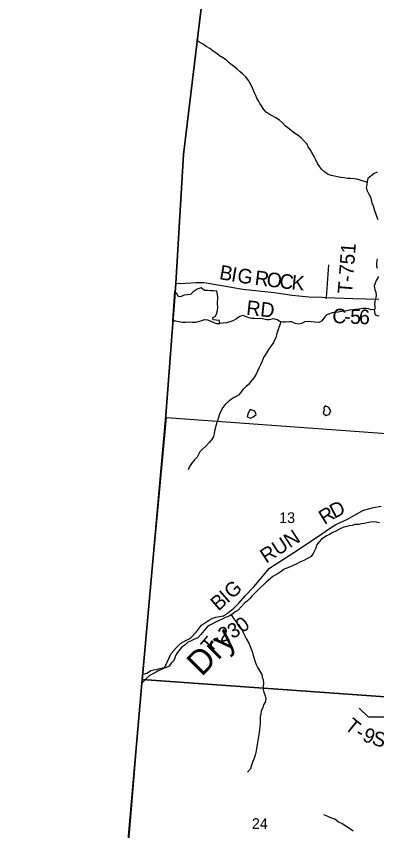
# Model space of a CAD drawing. Extents: x 1715311 to 2083412, y 146837 to 553079.
# Drawn here: x 1882063 to 1889504, y 390456 to 407256 of the extents above; entities that cross this region are included whole.
import ezdxf

# ---------------------------------------------------------------- set-up
doc = ezdxf.new("R2010")
doc.units = 0
for name, color, linetype in [('GM_X_Adjacent_County', 7, 'Continuous'), ('GM_X_County', 7, 'Continuous'), ('GM_X_County_Road', 7, 'Continuous'), ('GM_X_County_Road_Text', 7, 'Continuous'), ('GM_X_Minor_Lake', 7, 'Continuous'), ('GM_X_Minor_River', 7, 'Continuous'), ('GM_X_Minor_River_Text', 7, 'Continuous'), ('GM_X_Section', 7, 'Continuous'), ('GM_X_Section_Text', 7, 'Continuous'), ('GM_X_Township', 7, 'Continuous'), ('GM_X_Township_Road', 7, 'Continuous'), ('GM_X_Township_Road_Text', 7, 'Continuous')]:
    doc.layers.add(name, color=color, linetype=linetype)

msp = doc.modelspace()

# ---------------------------------------------------------------- linework, layer by layer
at = {"layer": 'GM_X_Adjacent_County'}
msp.add_lwpolyline([(1886146, 409645), (1885513, 404405), (1885355, 401744), (1885146, 398934), (1884660, 393564), (1884652, 393500), (1883997, 385917), (1883278, 377323), (1883801, 377289), (1883594, 374654), (1883517, 373677), (1883386, 372010), (1883061, 368444), (1882904, 367026), (1882647, 364366), (1882063, 357591)], dxfattribs=at)
at = {"layer": 'GM_X_County'}
msp.add_lwpolyline([(1882063, 357591), (1882647, 364366), (1882904, 367026), (1883061, 368444), (1883386, 372010), (1883517, 373677), (1883594, 374654), (1883801, 377289), (1883278, 377323), (1883997, 385917), (1884652, 393500), (1884660, 393564), (1885146, 398934), (1885355, 401744), (1885513, 404405), (1886146, 409645)], dxfattribs=at)
at = {"layer": 'GM_X_County_Road'}
msp.add_lwpolyline([(1885355, 401744), (1885563, 401754), (1885777, 401768), (1885942, 401763), (1886304, 401702), (1886738, 401628), (1887384, 401555), (1887759, 401501), (1888105, 401471), (1888380, 401460), (1888464, 401456), (1889010, 401434), (1889550, 401420)], dxfattribs=at)
at = {"layer": 'GM_X_Minor_Lake'}
msp.add_line((1885327, 401584), (1885286, 400973), dxfattribs=at)
for points in [[(1885286, 400973), (1885357, 400975), (1885422, 400963), (1885490, 400944), (1885558, 400948), (1885612, 400951), (1885692, 400947), (1885772, 400948), (1885844, 400964), (1885896, 400982), (1885950, 400999), (1886014, 400995), (1886065, 400971), (1886121, 400946), (1886199, 400918), (1886263, 400919), (1886257, 400979), (1886187, 400990), (1886126, 400994), (1886118, 401044), (1886170, 401060), (1886202, 401122), (1886217, 401192), (1886223, 401258), (1886218, 401324), (1886222, 401460), (1886219, 401516), (1886205, 401584), (1886129, 401590), (1886068, 401595), (1886014, 401599), (1885952, 401602), (1885880, 401654), (1885796, 401625), (1885716, 401575), (1885660, 401517), (1885596, 401512), (1885526, 401502), (1885456, 401471), (1885404, 401479), (1885377, 401537), (1885327, 401584)], [(1888442, 399224), (1888412, 399181), (1888422, 399132), (1888402, 399068), (1888457, 399018), (1888493, 399033)], [(1888493, 399033), (1888523, 399045), (1888560, 399117), (1888514, 399188), (1888442, 399224)], [(1886890, 399144), (1886850, 399070), (1886829, 398994), (1886897, 398966), (1886929, 398982)], [(1886929, 398982), (1886953, 398994), (1887018, 399043), (1886986, 399109), (1886890, 399144)]]:
    msp.add_lwpolyline(points, dxfattribs=at)
at = {"layer": 'GM_X_Minor_River'}
for points in [[(1889303, 403836), (1889227, 403853), (1889161, 403878), (1889092, 403896), (1889034, 403905), (1888960, 403913), (1888906, 403913), (1888832, 403926), (1888766, 403934), (1888695, 403943), (1888633, 403961), (1888561, 403974), (1888505, 403992), (1888426, 404049), (1888366, 404105), (1888313, 404172), (1888279, 404222), (1888238, 404312), (1888216, 404362), (1888163, 404449), (1888127, 404505), (1888092, 404565), (1888068, 404619), (1888014, 404674), (1887947, 404748), (1887885, 404797), (1887808, 404847), (1887742, 404894), (1887669, 404954), (1887617, 404993), (1887560, 405059), (1887498, 405113), (1887424, 405162), (1887347, 405200), (1887281, 405237), (1887224, 405281), (1887172, 405332), (1887129, 405406), (1887089, 405458), (1887063, 405512), (1887030, 405569), (1887006, 405619), (1886981, 405679), (1886949, 405757), (1886914, 405832), (1886886, 405882), (1886854, 405932), (1886805, 406004), (1886737, 406061), (1886686, 406107), (1886624, 406164), (1886573, 406206), (1886519, 406250), (1886463, 406291), (1886398, 406357), (1886342, 406390), (1886261, 406440), (1886203, 406487), (1886127, 406539), (1886056, 406592), (1885982, 406632), (1885921, 406681), (1885851, 406715), (1885784, 406775)], [(1889514, 404044), (1889454, 404012), (1889388, 403966), (1889323, 403913), (1889305, 403851), (1889297, 403781), (1889288, 403721), (1889304, 403653), (1889343, 403586), (1889385, 403514), (1889404, 403410), (1889428, 403344), (1889453, 403268), (1889479, 403195), (1889502, 403135), (1889524, 403067)], [(1889516, 402255), (1889498, 402171), (1889501, 402109), (1889511, 402058)], [(1889540, 401890), (1889496, 401806), (1889471, 401753), (1889449, 401689), (1889464, 401619), (1889484, 401568), (1889494, 401506), (1889483, 401454), (1889469, 401402), (1889460, 401328), (1889468, 401262), (1889462, 401208), (1889390, 401203), (1889336, 401223), (1889284, 401230), (1889218, 401226), (1889144, 401214), (1889070, 401211), (1889014, 401203), (1888944, 401192), (1888852, 401174), (1888784, 401167), (1888705, 401155), (1888649, 401146), (1888581, 401140), (1888509, 401113), (1888459, 401091), (1888416, 401037), (1888364, 400969), (1888310, 400942), (1888226, 400948), (1888150, 400953), (1888094, 400957), (1888022, 400954), (1887954, 400920), (1887892, 400902), (1887820, 400917), (1887749, 400951), (1887697, 400952), (1887623, 400946), (1887567, 400949), (1887507, 400963), (1887449, 400993), (1887378, 401018), (1887282, 400993), (1887228, 400997), (1887174, 401007), (1887100, 401022), (1887040, 401018)], [(1889452, 401208), (1889455, 401160), (1889473, 401096), (1889547, 401074)], [(1887040, 401018), (1886974, 401019), (1886916, 401021), (1886861, 401035), (1886793, 401064), (1886731, 401086), (1886667, 401055), (1886607, 401015), (1886533, 400975), (1886469, 400952), (1886405, 400932), (1886263, 400919)], [(1887528, 400958), (1887501, 400889), (1887478, 400817), (1887456, 400755), (1887433, 400683), (1887423, 400627), (1887371, 400528), (1887324, 400460), (1887282, 400402), (1887248, 400346), (1887201, 400269), (1887167, 400215), (1887136, 400145), (1887106, 400067), (1887072, 399997), (1887041, 399938), (1887013, 399874), (1886964, 399796), (1886906, 399724), (1886854, 399663), (1886804, 399615), (1886743, 399559), (1886693, 399492), (1886649, 399440), (1886564, 399394), (1886504, 399359), (1886440, 399305), (1886378, 399250), (1886324, 399186), (1886289, 399114), (1886261, 399046), (1886236, 398982), (1886222, 398930), (1886202, 398875), (1886183, 398809), (1886167, 398755), (1886157, 398703), (1886146, 398641), (1886132, 398587), (1886094, 398517), (1886043, 398463), (1885971, 398382), (1885909, 398326), (1885856, 398270), (1885822, 398217), (1885798, 398165), (1885745, 398107), (1885683, 398029), (1885639, 397968), (1885610, 397902)], [(1889559, 396809), (1889495, 396820), (1889441, 396828), (1889375, 396821), (1889305, 396807), (1889245, 396793), (1889193, 396784), (1889134, 396776), (1889050, 396771), (1888996, 396755), (1888932, 396743), (1888862, 396726), (1888804, 396712), (1888734, 396679), (1888675, 396645), (1888601, 396606), (1888531, 396566), (1888469, 396536), (1888419, 396507), (1888361, 396473), (1888316, 396417), (1888262, 396346), (1888244, 396286), (1888221, 396232)], [(1888221, 396232), (1888189, 396176), (1888149, 396116), (1888077, 396071), (1888000, 396027), (1887928, 396000), (1887854, 395960), (1887776, 395929), (1887704, 395895), (1887650, 395873), (1887596, 395848), (1887530, 395802), (1887470, 395765), (1887411, 395727), (1887357, 395703), (1887221, 395584), (1887165, 395527), (1887104, 395471), (1887054, 395423), (1886980, 395352), (1886931, 395300), (1886887, 395246), (1886837, 395199), (1886769, 395143), (1886708, 395075), (1886646, 395006), (1886582, 394968), (1886532, 394932), (1886477, 394893), (1886427, 394865), (1886375, 394855), (1886311, 394822), (1886251, 394792), (1886179, 394755), (1886113, 394721), (1886061, 394695), (1886005, 394660), (1885940, 394584), (1885876, 394502), (1885812, 394435), (1885729, 394399), (1885661, 394366), (1885599, 394336), (1885547, 394291), (1885477, 394237), (1885416, 394169), (1885370, 394102), (1885346, 394046), (1885315, 393970), (1885261, 393912), (1885219, 393853), (1885147, 393815), (1885079, 393807), (1885023, 393796), (1884961, 393776), (1884891, 393771), (1884841, 393753), (1884772, 393709), (1884653, 393671)], [(1886496, 394906), (1886555, 394824), (1886598, 394770), (1886650, 394710), (1886688, 394653), (1886721, 394601), (1886757, 394533), (1886818, 394408), (1886861, 394326), (1886916, 394186), (1886938, 394133), (1886957, 394073), (1886975, 394011), (1886994, 393939), (1887016, 393885), (1887052, 393816), (1887093, 393750), (1887131, 393676), (1887142, 393626), (1887158, 393566), (1887167, 393502), (1887161, 393438), (1887159, 393370), (1887172, 393313), (1887200, 393239), (1887213, 393177), (1887199, 393107), (1887170, 393051), (1887152, 392999), (1887122, 392922), (1887111, 392868), (1887099, 392802), (1887095, 392740), (1887096, 392674), (1887094, 392604), (1887081, 392538), (1887075, 392486), (1887071, 392434), (1887060, 392360), (1887044, 392278), (1887033, 392226), (1887025, 392150), (1887006, 392068), (1886996, 392016), (1886964, 391934), (1886943, 391872), (1886919, 391805), (1886896, 391735), (1886840, 391665)], [(1889021, 390448), (1888923, 390513), (1888852, 390559), (1888786, 390604), (1888718, 390634), (1888639, 390697), (1888555, 390723), (1888482, 390756), (1888412, 390786)]]:
    msp.add_lwpolyline(points, dxfattribs=at)
at = {"layer": 'GM_X_Section'}
for points in [[(1885164, 398980), (1890558, 398588), (1889966, 393194), (1884665, 393577)], [(1884665, 393577), (1889966, 393194), (1889933, 392776), (1889594, 388493), (1889535, 387805), (1884215, 388153)]]:
    msp.add_lwpolyline(points, close=True, dxfattribs=at)
at = {"layer": 'GM_X_Township'}
msp.add_lwpolyline([(1903813, 375878), (1902508, 375975), (1902146, 376005), (1899431, 376156), (1897767, 376287), (1897254, 376314), (1895273, 376475), (1894015, 376554), (1888519, 376950), (1885380, 377176), (1883801, 377289), (1883278, 377323), (1883997, 385917), (1884652, 393500), (1884660, 393564), (1885146, 398934), (1885355, 401744), (1885513, 404405), (1886146, 409645)], dxfattribs=at)
at = {"layer": 'GM_X_Township_Road'}
for points in [[(1888462, 401427), (1888464, 401456), (1888516, 402132)], [(1884652, 393500), (1884813, 393661), (1884952, 393735), (1885122, 393818), (1885179, 393930), (1885258, 394112), (1885368, 394235), (1885454, 394319), (1885565, 394378), (1885661, 394430), (1885782, 394561), (1885884, 394697), (1886051, 394806), (1886099, 394832), (1886183, 394860), (1886343, 394891), (1886421, 394942), (1886538, 395030), (1886660, 395147), (1886787, 395301), (1886968, 395490), (1887290, 395869), (1887582, 396056), (1887913, 396268), (1888373, 396580), (1888509, 396678), (1888659, 396773), (1888886, 396878), (1889233, 397066), (1889435, 397125), (1889595, 397154)], [(1892670, 390116), (1892333, 390442), (1892092, 390691), (1891806, 391227), (1891320, 391757), (1891020, 391721), (1890753, 391379), (1890619, 391424), (1890747, 391724), (1890696, 391999), (1890364, 392382), (1889888, 392633), (1889683, 392797), (1889336, 392801), (1889144, 392986)]]:
    msp.add_lwpolyline(points, dxfattribs=at)

# ---------------------------------------------------------------- texts
at = {"layer": 'GM_X_County_Road_Text'}
for s, rotation, p in [('B', 350.0045, (1886241, 401836)), ('I', 350.2514, (1886485, 401793)), ('G', 351.3335, (1886612, 401771)), ('R', 352.8348, (1886974, 401718)), ('O', 352.8735, (1887218, 401687)), ('C', 353.1741, (1887482, 401654)), ('K', 354.4394, (1887734, 401624)), ('RD', 353.6054, (1886801, 401102)), ('C', 357.7302, (1888583, 400929)), ('5', 358.0392, (1888951, 400915)), ('6', 358.1824, (1889135, 400909)), ('-', 357.9195, (1888829, 400919))]:
    msp.add_text(s, height=300, rotation=rotation, dxfattribs=at).set_placement(p)
at = {"layer": 'GM_X_Minor_River_Text'}
msp.add_text('Dry', height=500, rotation=45.0008, dxfattribs=at).set_placement((1885887, 393623))
at = {"layer": 'GM_X_Section_Text'}
for s, p in [('13', (1887490, 396803)), ('24', (1886927, 390493))]:
    msp.add_text(s, height=221, rotation=0, dxfattribs=at).set_placement(p)
at = {"layer": 'GM_X_Township_Road_Text'}
for s, rotation, p in [('T-751', 85.6177, (1888995, 401525)), ('D', 27.321, (1888629, 396888)), ('R', 31.5809, (1888424, 396762)), ('RUN', 32.8601, (1887221, 395963)), ('G', 41.8408, (1886517, 395222)), ('B', 41.0365, (1886235, 394976)), ('I', 41.0536, (1886421, 395138)), ('0', 37.608, (1886733, 394525)), ('2', 14.4641, (1886272, 394336)), ('3', 27.3745, (1886520, 394408)), ('T', 49.6567, (1886075, 394108)), ('-', 41.6089, (1886213, 394272)), ('T', 320.8177, (1888823, 392572)), ('-', 329.7902, (1889039, 392401)), ('9', 338.7626, (1889191, 392317)), ('S', 343.2488, (1889388, 392241))]:
    msp.add_text(s, height=300, rotation=rotation, dxfattribs=at).set_placement(p)

doc.saveas('drawing.dxf')
